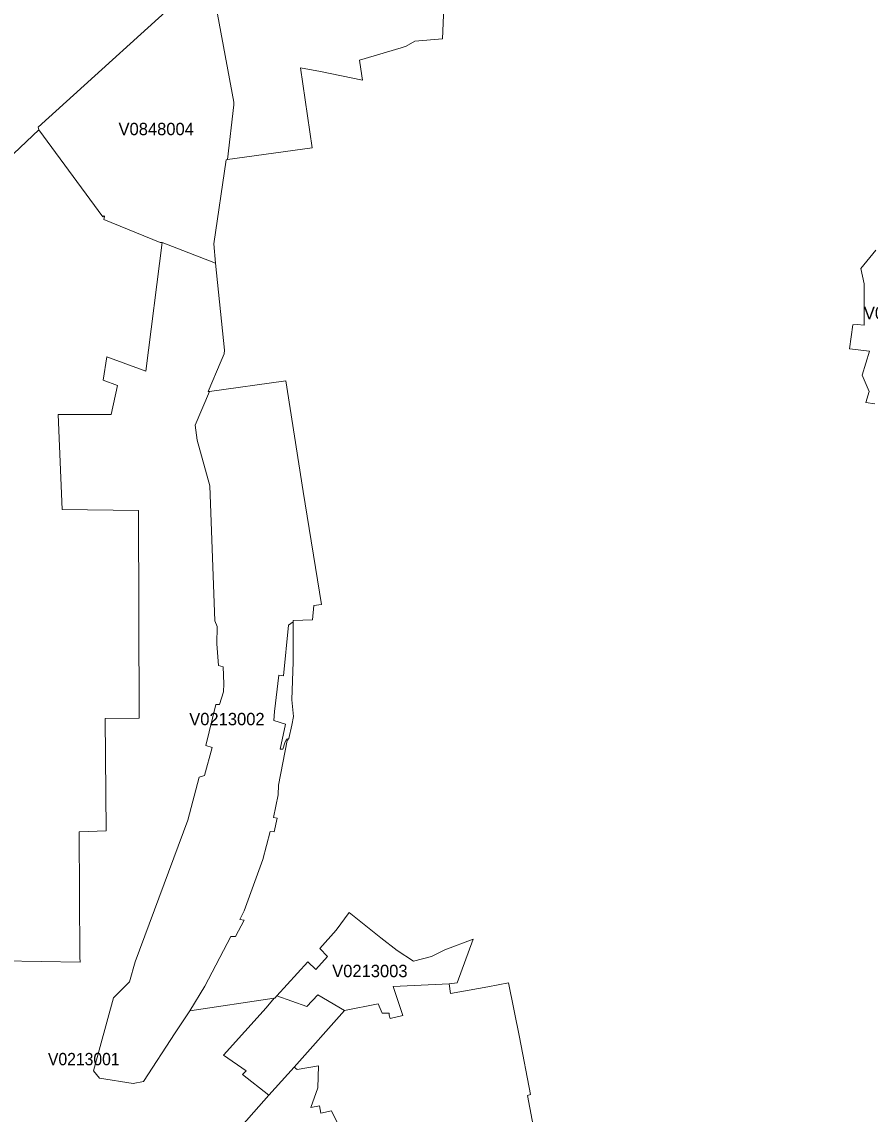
# Model space of a CAD drawing. Extents: x 369010 to 735936, y 6377141 to 6616555.
# Drawn here: x 533095 to 539957, y 6447146 to 6455980 of the extents above; entities that cross this region are included whole.
import ezdxf
from ezdxf.enums import TextEntityAlignment as Align

# ---------------------------------------------------------------- set-up
doc = ezdxf.new("R2010")
doc.units = 0
doc.header["$LTSCALE"] = 40
doc.layers.add('3', color=7, linetype='Continuous', lineweight=13)
doc.layers.add('4', color=7, linetype='Continuous')

msp = doc.modelspace()

# ---------------------------------------------------------------- linework, layer by layer
at = {"layer": '3'}
for points in [[(532720.31, 6454625.66), (533233.86, 6455107.11), (533228.4, 6455127.63), (534571.63, 6456348.72)], [(534657.53, 6456161.37), (534810.62, 6455330.87), (534811.28, 6455310.18), (534759.81, 6454865.97), (535443.51, 6454961.96), (535349.83, 6455607.1), (535510.87, 6455578.79), (535849.66, 6455508.62), (535844.36, 6455543.87), (535827.48, 6455669.49), (536164.11, 6455770.78), (536203.01, 6455782.69), (536274.34, 6455824.4), (536497.6, 6455842.94), (536509.35, 6456099.14)], [(536509.35, 6456099.14), (536497.6, 6455842.94), (536274.34, 6455824.4), (536203.01, 6455782.69), (536164.11, 6455770.78), (535827.48, 6455669.49), (535844.36, 6455543.87), (535849.66, 6455508.62), (535510.87, 6455578.79), (535349.83, 6455607.1), (535443.51, 6454961.96), (534759.81, 6454865.97), (534748.23, 6454864.31), (534648.92, 6454186.24), (534662.66, 6454027.69), (534734.49, 6453324.63), (534731.34, 6453295.67), (534708.67, 6453239.06), (534602.91, 6452989.65), (534614, 6452991.3), (535229.51, 6453078.19), (535371.85, 6452181.99), (535519.81, 6451268.24), (535458.24, 6451259.31), (535447.15, 6451144.11), (535291.08, 6451137.33), (535291.08, 6451127.23), (535290.75, 6450802.85), (535279.82, 6450496.17), (535291.58, 6450362.11), (535279.49, 6450290.78), (535255.66, 6450185.18), (535241.76, 6450167.31), (535171.59, 6449806.01), (535168.11, 6449727.57), (535130.87, 6449545.01), (535161.82, 6449540.05), (535135.01, 6449429.82), (535102.57, 6449431.81), (535044.31, 6449204.24), (534894.53, 6448790.48), (534857.46, 6448720.14), (534893.7, 6448715.51), (534824.52, 6448583.11), (534786.13, 6448583.6), (534575.94, 6448180.77), (534454.79, 6447982.49), (535135.51, 6448082.62), (535140.47, 6448083.45), (535157.02, 6448101.65), (535408.59, 6448378.71), (535472.8, 6448316.81), (535567.47, 6448421.08), (535506.4, 6448486.29), (535637.98, 6448632.76), (535741.91, 6448776.58), (535997.95, 6448572.84), (536131.84, 6448468.74), (536263.58, 6448382.02), (536407.9, 6448421.74), (536517.63, 6448475.53), (536746.19, 6448560.93), (536615.94, 6448209.07), (536552.55, 6448199.96), (536563.8, 6448121.02), (536865.35, 6448175.97), (537031.35, 6448207.58), (537119.4, 6447768.99), (537209.27, 6447305.75), (537184.94, 6447295.98), (537335.88, 6446498.58)], [(532934.8, 6448386.32), (533565.87, 6448375.89), (533563.71, 6448414.46), (533559.91, 6449429.66), (533778.37, 6449436.11), (533770.43, 6450344.56), (534044.5, 6450348.87), (534038.05, 6452027.24), (533422.04, 6452035.52), (533389.93, 6452804.29), (533817.6, 6452804.62), (533868.9, 6453040.46), (533753.38, 6453081.17), (533783.34, 6453269.85), (534098.13, 6453154), (534230.86, 6454195.68), (534230.2, 6454196.01), (534214.81, 6454197), (533759.01, 6454381.04), (533763.15, 6454406.36), (533757.68, 6454410.5), (533749.74, 6454402.39), (533233.86, 6455107.11), (532720.31, 6454625.66)], [(534230.86, 6454195.68), (534098.13, 6453154), (533783.34, 6453269.85), (533753.38, 6453081.17), (533868.9, 6453040.46), (533817.6, 6452804.62), (533389.93, 6452804.29), (533422.04, 6452035.52), (534038.05, 6452027.24), (534044.5, 6450348.87), (533770.43, 6450344.56), (533778.37, 6449436.11), (533559.91, 6449429.66), (533563.71, 6448414.46), (533565.87, 6448375.89), (532934.8, 6448386.32), (532809.68, 6447984.81), (532933.81, 6447851.25), (532871.91, 6447613.42), (532803.72, 6447310.55), (532956.48, 6447105.98)], [(534791.92, 6446957.19), (535093.96, 6447297.97), (534879.8, 6447465.13), (534909.76, 6447495.25), (534725.55, 6447623.84), (535072.45, 6448005.33), (535135.51, 6448082.62), (534454.79, 6447982.49), (534335.46, 6447804.57), (534080.58, 6447410.01), (533995.02, 6447394.12), (533722.93, 6447436.99), (533673.77, 6447494.92), (533837.95, 6448087.26), (533966.39, 6448216.02), (534010.91, 6448376.39), (534438.24, 6449523), (534528.27, 6449872.38), (534573.12, 6449885.29), (534635.52, 6450110.05), (534584.05, 6450127.26), (534663.32, 6450459.42), (534693.28, 6450459.42), (534725.39, 6450560.22), (534729.36, 6450626.42), (534723.24, 6450764.94), (534686, 6450773.22), (534673.75, 6450950.81), (534675.74, 6451089.33), (534656.7, 6451134.68), (534615.99, 6452227.5), (534513.21, 6452596.25), (534496.16, 6452719.55), (534614, 6452991.3), (534602.91, 6452989.65), (534708.67, 6453239.06), (534731.34, 6453295.67), (534734.49, 6453324.63), (534662.66, 6454027.69), (534230.86, 6454195.68)], [(539993.88, 6452889.69), (539922.38, 6452902.76), (539948.86, 6452990.81), (539891.59, 6453123.71), (539952.66, 6453316.19), (539788.65, 6453334.56), (539817.28, 6453529.03), (539851.21, 6453533), (539908.48, 6453526.54), (539909.14, 6453862.68), (539880.51, 6453986.48), (540002.81, 6454132.45)], [(540002.81, 6454132.45), (539880.51, 6453986.48), (539909.14, 6453862.68), (539908.48, 6453526.54), (539851.21, 6453533), (539817.28, 6453529.03), (539788.65, 6453334.56), (539952.66, 6453316.19), (539891.59, 6453123.71), (539948.86, 6452990.81), (539922.38, 6452902.76), (539993.88, 6452889.69)], [(536552.55, 6448199.96), (536097.91, 6448177.62), (536177.02, 6447942.94), (536074.41, 6447919.6), (536065.64, 6447945.92), (536065.64, 6447963.46), (536010.03, 6447963.46), (535977.76, 6448036.78), (535705.34, 6447984.15), (535297.53, 6447526.36), (535322.36, 6447507), (535493.82, 6447535.63), (535489.52, 6447357.71), (535433.91, 6447199), (535502.43, 6447211.91), (535513.35, 6447154.48), (535601.23, 6447173.67), (535656.84, 6447055.83)], [(539966.73, 6439095.75), (539585.08, 6439244.38), (539558.6, 6439246.86), (539534.6, 6439246.36), (539258.38, 6439192.08), (538799.76, 6439102.04), (538420.59, 6441072.53), (537715.22, 6444562.85), (537335.88, 6446498.58), (537184.94, 6447295.98), (537209.27, 6447305.75), (537119.4, 6447768.99), (537031.35, 6448207.58), (536865.35, 6448175.97), (536563.8, 6448121.02), (536552.55, 6448199.96)], [(535656.84, 6447055.83), (535601.23, 6447173.67), (535513.35, 6447154.48), (535502.43, 6447211.91), (535433.91, 6447199), (535489.52, 6447357.71), (535493.82, 6447535.63), (535322.36, 6447507), (535297.53, 6447526.36), (535093.96, 6447297.97), (534791.92, 6446957.19)]]:
    msp.add_lwpolyline(points, dxfattribs=at)
for points in [[(533233.86, 6455107.11), (533749.74, 6454402.39), (533757.68, 6454410.5), (533763.15, 6454406.36), (533759.01, 6454381.04), (534214.81, 6454197), (534230.2, 6454196.01), (534230.86, 6454195.68), (534662.66, 6454027.69), (534648.92, 6454186.24), (534748.23, 6454864.31), (534759.81, 6454865.97), (534811.28, 6455310.18), (534810.62, 6455330.87), (534657.53, 6456161.37), (534645.78, 6456205.39), (534588.02, 6456345.74), (534571.63, 6456348.72), (533228.4, 6455127.63)], [(534614, 6452991.3), (534496.16, 6452719.55), (534513.21, 6452596.25), (534615.99, 6452227.5), (534656.7, 6451134.68), (534675.74, 6451089.33), (534673.75, 6450950.81), (534686, 6450773.22), (534723.24, 6450764.94), (534729.36, 6450626.42), (534725.39, 6450560.22), (534693.28, 6450459.42), (534663.32, 6450459.42), (534584.05, 6450127.26), (534635.52, 6450110.05), (534573.12, 6449885.29), (534528.27, 6449872.38), (534438.24, 6449523), (534010.91, 6448376.39), (533966.39, 6448216.02), (533837.95, 6448087.26), (533673.77, 6447494.92), (533722.93, 6447436.99), (533995.02, 6447394.12), (534080.58, 6447410.01), (534335.46, 6447804.57), (534454.79, 6447982.49), (534575.94, 6448180.77), (534786.13, 6448583.6), (534824.52, 6448583.11), (534893.7, 6448715.51), (534857.46, 6448720.14), (534894.53, 6448790.48), (535044.31, 6449204.24), (535102.57, 6449431.81), (535135.01, 6449429.82), (535161.82, 6449540.05), (535130.87, 6449545.01), (535168.11, 6449727.57), (535171.59, 6449806.01), (535241.76, 6450167.31), (535255.66, 6450185.18), (535235.97, 6450178.23), (535223.06, 6450148.28), (535206.01, 6450096.81), (535184.49, 6450098.96), (535227.36, 6450300.38), (535133.19, 6450328.35), (535138.82, 6450403.15), (535175.23, 6450696.76), (535211.64, 6450690.47), (535251.52, 6451100.09), (535291.08, 6451127.23), (535291.08, 6451137.33), (535447.15, 6451144.11), (535458.24, 6451259.31), (535519.81, 6451268.24), (535371.85, 6452181.99), (535229.51, 6453078.19)], [(535291.08, 6451127.23), (535251.52, 6451100.09), (535211.64, 6450690.47), (535175.23, 6450696.76), (535138.82, 6450403.15), (535133.19, 6450328.35), (535227.36, 6450300.38), (535184.49, 6450098.96), (535206.01, 6450096.81), (535223.06, 6450148.28), (535235.97, 6450178.23), (535255.66, 6450185.18), (535279.49, 6450290.78), (535291.58, 6450362.11), (535279.82, 6450496.17), (535290.75, 6450802.85)], [(535157.02, 6448101.65), (535400.64, 6448016.25), (535488.53, 6448110.1), (535705.34, 6447984.15), (535977.76, 6448036.78), (536010.03, 6447963.46), (536065.64, 6447963.46), (536065.64, 6447945.92), (536074.41, 6447919.6), (536177.02, 6447942.94), (536097.91, 6448177.62), (536552.55, 6448199.96), (536615.94, 6448209.07), (536746.19, 6448560.93), (536517.63, 6448475.53), (536407.9, 6448421.74), (536263.58, 6448382.02), (536131.84, 6448468.74), (535997.95, 6448572.84), (535741.91, 6448776.58), (535637.98, 6448632.76), (535506.4, 6448486.29), (535567.47, 6448421.08), (535472.8, 6448316.81), (535408.59, 6448378.71)], [(535157.02, 6448101.65), (535140.47, 6448083.45), (535135.51, 6448082.62), (535072.45, 6448005.33), (534725.55, 6447623.84), (534909.76, 6447495.25), (534879.8, 6447465.13), (535093.96, 6447297.97), (535297.53, 6447526.36), (535705.34, 6447984.15), (535488.53, 6448110.1), (535400.64, 6448016.25)]]:
    msp.add_lwpolyline(points, close=True, dxfattribs=at)

# ---------------------------------------------------------------- texts
at = {"layer": '4'}
for s, p in [('V0848004', (534182.08, 6455063.63)), ('V0756005', (540210.79, 6453575.42)), ('V0213002', (534754.1, 6450291.26)), ('V0213003', (535910.36, 6448253.68))]:
    msp.add_text(s, height=100, dxfattribs=at).set_placement(p, align=Align.CENTER)
at = {"layer": '4', "width": 0.95}
msp.add_text('V0213001', height=100, dxfattribs=at).set_placement((533596.24, 6447541.14), align=Align.CENTER)

doc.saveas('drawing.dxf')
